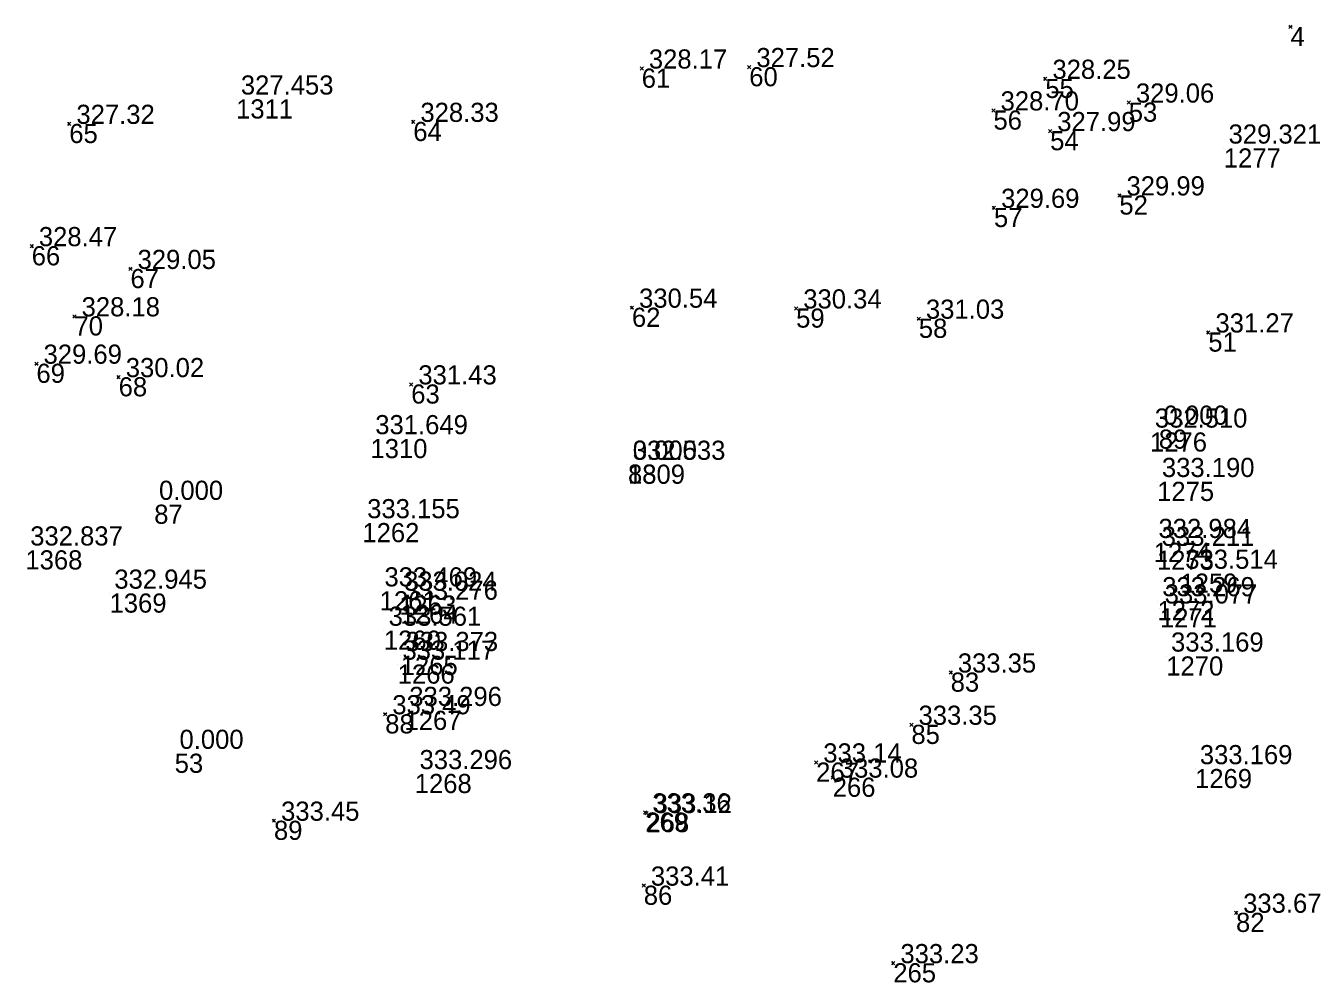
# Model space of a CAD drawing. Extents: x -829398 to -819400, y -1074439 to -1067977.
# Drawn here: x -825787.6 to -825708.1, y -1070150.3 to -1070090.3 of the extents above; entities that cross this region are included whole.
import ezdxf

# ---------------------------------------------------------------- set-up
doc = ezdxf.new("R2010")
doc.units = 0
doc.layers.add('Vrstva 60', color=7, linetype='Continuous')
doc.layers.add('Vrstva 61', color=7, linetype='Continuous')

msp = doc.modelspace()

# ---------------------------------------------------------------- linework, layer by layer
at = {"layer": 'Vrstva 60'}
for p, q in [((-825708.389, -1070090.38), (-825708.489, -1070090.28)), ((-825708.389, -1070090.38), (-825708.489, -1070090.48)), ((-825708.389, -1070090.38), (-825708.289, -1070090.28)), ((-825708.389, -1070090.38), (-825708.289, -1070090.48)), ((-825749.027, -1070092.986), (-825749.127, -1070092.886)), ((-825749.027, -1070092.986), (-825749.127, -1070093.086)), ((-825749.027, -1070092.986), (-825748.927, -1070092.886)), ((-825749.027, -1070092.986), (-825748.927, -1070093.086)), ((-825742.294, -1070092.895), (-825742.394, -1070092.795)), ((-825742.294, -1070092.895), (-825742.394, -1070092.995)), ((-825742.294, -1070092.895), (-825742.194, -1070092.795)), ((-825742.294, -1070092.895), (-825742.194, -1070092.995)), ((-825723.751, -1070093.63), (-825723.851, -1070093.53)), ((-825723.751, -1070093.63), (-825723.851, -1070093.73)), ((-825723.751, -1070093.63), (-825723.651, -1070093.53)), ((-825723.751, -1070093.63), (-825723.651, -1070093.73)), ((-825774.435, -1070094.915), (-825774.435, -1070094.915)), ((-825726.998, -1070095.611), (-825727.098, -1070095.511)), ((-825726.998, -1070095.611), (-825726.898, -1070095.511)), ((-825718.522, -1070095.118), (-825718.622, -1070095.018)), ((-825718.522, -1070095.118), (-825718.622, -1070095.218)), ((-825718.522, -1070095.118), (-825718.422, -1070095.018)), ((-825718.522, -1070095.118), (-825718.422, -1070095.218)), ((-825784.882, -1070096.453), (-825784.982, -1070096.353)), ((-825784.882, -1070096.453), (-825784.782, -1070096.353)), ((-825763.336, -1070096.328), (-825763.436, -1070096.228)), ((-825763.336, -1070096.328), (-825763.436, -1070096.428)), ((-825763.336, -1070096.328), (-825763.236, -1070096.228)), ((-825763.336, -1070096.328), (-825763.236, -1070096.428)), ((-825726.998, -1070095.611), (-825727.098, -1070095.711)), ((-825726.998, -1070095.611), (-825726.898, -1070095.711)), ((-825784.882, -1070096.453), (-825784.982, -1070096.553)), ((-825784.882, -1070096.453), (-825784.782, -1070096.553)), ((-825723.448, -1070096.905), (-825723.548, -1070096.805)), ((-825723.448, -1070096.905), (-825723.548, -1070097.005)), ((-825723.448, -1070096.905), (-825723.348, -1070096.805)), ((-825723.448, -1070096.905), (-825723.348, -1070097.005)), ((-825712.572, -1070097.987), (-825712.572, -1070097.987)), ((-825719.113, -1070100.936), (-825719.213, -1070100.836)), ((-825719.113, -1070100.936), (-825719.213, -1070101.036)), ((-825719.113, -1070100.936), (-825719.013, -1070100.836)), ((-825719.113, -1070100.936), (-825719.013, -1070101.036)), ((-825726.965, -1070101.715), (-825727.065, -1070101.615)), ((-825726.965, -1070101.715), (-825727.065, -1070101.815)), ((-825726.965, -1070101.715), (-825726.865, -1070101.615)), ((-825726.965, -1070101.715), (-825726.865, -1070101.815)), ((-825787.234, -1070104.116), (-825787.334, -1070104.016)), ((-825787.234, -1070104.116), (-825787.334, -1070104.216)), ((-825787.234, -1070104.116), (-825787.134, -1070104.016)), ((-825787.234, -1070104.116), (-825787.134, -1070104.216)), ((-825781.05, -1070105.544), (-825781.15, -1070105.444)), ((-825781.05, -1070105.544), (-825781.15, -1070105.644)), ((-825781.05, -1070105.544), (-825780.95, -1070105.444)), ((-825781.05, -1070105.544), (-825780.95, -1070105.644)), ((-825749.64, -1070107.972), (-825749.74, -1070107.872)), ((-825749.64, -1070107.972), (-825749.74, -1070108.072)), ((-825749.64, -1070107.972), (-825749.54, -1070107.872)), ((-825749.64, -1070107.972), (-825749.54, -1070108.072)), ((-825739.357, -1070108.02), (-825739.457, -1070107.92)), ((-825739.357, -1070108.02), (-825739.457, -1070108.12)), ((-825739.357, -1070108.02), (-825739.257, -1070107.92)), ((-825739.357, -1070108.02), (-825739.257, -1070108.12)), ((-825784.556, -1070108.513), (-825784.656, -1070108.413)), ((-825784.556, -1070108.513), (-825784.656, -1070108.613)), ((-825784.556, -1070108.513), (-825784.456, -1070108.413)), ((-825784.556, -1070108.513), (-825784.456, -1070108.613)), ((-825731.672, -1070108.662), (-825731.772, -1070108.562)), ((-825731.672, -1070108.662), (-825731.772, -1070108.762)), ((-825731.672, -1070108.662), (-825731.572, -1070108.562)), ((-825731.672, -1070108.662), (-825731.572, -1070108.762)), ((-825713.54, -1070109.524), (-825713.64, -1070109.424)), ((-825713.54, -1070109.524), (-825713.64, -1070109.624)), ((-825713.54, -1070109.524), (-825713.44, -1070109.424)), ((-825713.54, -1070109.524), (-825713.44, -1070109.624)), ((-825786.939, -1070111.481), (-825787.039, -1070111.381)), ((-825786.939, -1070111.481), (-825786.839, -1070111.381)), ((-825786.939, -1070111.481), (-825787.039, -1070111.581)), ((-825786.939, -1070111.481), (-825786.839, -1070111.581)), ((-825781.789, -1070112.324), (-825781.889, -1070112.224)), ((-825781.789, -1070112.324), (-825781.689, -1070112.224)), ((-825781.789, -1070112.324), (-825781.889, -1070112.424)), ((-825781.789, -1070112.324), (-825781.689, -1070112.424)), ((-825763.464, -1070112.779), (-825763.564, -1070112.679)), ((-825763.464, -1070112.779), (-825763.564, -1070112.879)), ((-825763.464, -1070112.779), (-825763.364, -1070112.679)), ((-825763.464, -1070112.779), (-825763.364, -1070112.879)), ((-825766.017, -1070116.199), (-825766.017, -1070116.199)), ((-825717.192, -1070115.786), (-825717.192, -1070115.786)), ((-825716.641, -1070115.606), (-825716.641, -1070115.606)), ((-825749.888, -1070117.794), (-825749.888, -1070117.794)), ((-825749.888, -1070117.805), (-825749.888, -1070117.805)), ((-825716.747, -1070118.881), (-825716.747, -1070118.881)), ((-825779.562, -1070120.313), (-825779.562, -1070120.313)), ((-825766.524, -1070121.464), (-825766.524, -1070121.464)), ((-825787.63, -1070123.174), (-825787.63, -1070123.174)), ((-825716.961, -1070122.702), (-825716.961, -1070122.702)), ((-825716.758, -1070123.197), (-825716.758, -1070123.197)), ((-825715.286, -1070124.631), (-825715.286, -1070124.631)), ((-825765.441, -1070125.738), (-825765.441, -1070125.738)), ((-825782.359, -1070125.879), (-825782.359, -1070125.879)), ((-825764.216, -1070126.005), (-825764.216, -1070126.005)), ((-825764.135, -1070126.572), (-825764.135, -1070126.572)), ((-825716.727, -1070126.352), (-825716.727, -1070126.352)), ((-825716.571, -1070126.808), (-825716.571, -1070126.808)), ((-825765.178, -1070128.204), (-825765.178, -1070128.204)), ((-825764.312, -1070130.329), (-825764.312, -1070130.329)), ((-825764.123, -1070129.785), (-825764.123, -1070129.785)), ((-825716.175, -1070129.822), (-825716.175, -1070129.822)), ((-825729.676, -1070130.834), (-825729.776, -1070130.734)), ((-825729.676, -1070130.834), (-825729.776, -1070130.934)), ((-825729.676, -1070130.834), (-825729.576, -1070130.734)), ((-825729.676, -1070130.834), (-825729.576, -1070130.934)), ((-825765.095, -1070133.45), (-825765.195, -1070133.35)), ((-825765.095, -1070133.45), (-825765.195, -1070133.55)), ((-825765.095, -1070133.45), (-825764.995, -1070133.35)), ((-825765.095, -1070133.45), (-825764.995, -1070133.55)), ((-825763.885, -1070133.229), (-825763.885, -1070133.229)), ((-825732.137, -1070134.108), (-825732.237, -1070134.008)), ((-825732.137, -1070134.108), (-825732.237, -1070134.208)), ((-825732.137, -1070134.108), (-825732.037, -1070134.008)), ((-825732.137, -1070134.108), (-825732.037, -1070134.208)), ((-825778.279, -1070135.918), (-825778.279, -1070135.918)), ((-825738.103, -1070136.472), (-825738.203, -1070136.372)), ((-825738.103, -1070136.472), (-825738.203, -1070136.572)), ((-825738.103, -1070136.472), (-825738.003, -1070136.372)), ((-825738.103, -1070136.472), (-825738.003, -1070136.572)), ((-825714.372, -1070136.878), (-825714.372, -1070136.878)), ((-825763.245, -1070137.187), (-825763.245, -1070137.187)), ((-825737.066, -1070137.42), (-825737.166, -1070137.32)), ((-825737.066, -1070137.42), (-825737.166, -1070137.52)), ((-825737.066, -1070137.42), (-825736.966, -1070137.32)), ((-825737.066, -1070137.42), (-825736.966, -1070137.52)), ((-825772.062, -1070140.12), (-825772.162, -1070140.02)), ((-825772.062, -1070140.12), (-825771.962, -1070140.02)), ((-825748.807, -1070139.6), (-825748.907, -1070139.5)), ((-825748.807, -1070139.6), (-825748.907, -1070139.7)), ((-825748.732, -1070139.64), (-825748.832, -1070139.54)), ((-825748.732, -1070139.64), (-825748.832, -1070139.74)), ((-825748.807, -1070139.6), (-825748.707, -1070139.5)), ((-825748.807, -1070139.6), (-825748.707, -1070139.7)), ((-825748.732, -1070139.64), (-825748.632, -1070139.54)), ((-825748.732, -1070139.64), (-825748.632, -1070139.74)), ((-825772.062, -1070140.12), (-825772.162, -1070140.22)), ((-825772.062, -1070140.12), (-825771.962, -1070140.22)), ((-825748.899, -1070144.188), (-825748.999, -1070144.088)), ((-825748.899, -1070144.188), (-825748.799, -1070144.088)), ((-825748.899, -1070144.188), (-825748.999, -1070144.288)), ((-825748.899, -1070144.188), (-825748.799, -1070144.288)), ((-825711.806, -1070145.889), (-825711.906, -1070145.789)), ((-825711.806, -1070145.889), (-825711.906, -1070145.989)), ((-825711.806, -1070145.889), (-825711.706, -1070145.789)), ((-825711.806, -1070145.889), (-825711.706, -1070145.989)), ((-825733.272, -1070149.047), (-825733.372, -1070148.947)), ((-825733.272, -1070149.047), (-825733.372, -1070149.147)), ((-825733.272, -1070149.047), (-825733.172, -1070148.947)), ((-825733.272, -1070149.047), (-825733.172, -1070149.147))]:
    msp.add_line(p, q, dxfattribs=at)

# ---------------------------------------------------------------- texts
for s, p in [('48', (-825708.389, -1070091.58)), ('61', (-825749.027, -1070094.186)), ('60', (-825742.294, -1070094.095)), ('55', (-825723.751, -1070094.83)), ('1311', (-825774.435, -1070096.115)), ('53', (-825718.522, -1070096.318)), ('64', (-825763.336, -1070097.528)), ('56', (-825726.998, -1070096.811)), ('65', (-825784.882, -1070097.653)), ('54', (-825723.448, -1070098.105)), ('1277', (-825712.572, -1070099.187)), ('52', (-825719.113, -1070102.136)), ('57', (-825726.965, -1070102.915)), ('66', (-825787.234, -1070105.316)), ('67', (-825781.05, -1070106.744)), ('62', (-825749.64, -1070109.172)), ('59', (-825739.357, -1070109.22)), ('70', (-825784.556, -1070109.713)), ('58', (-825731.672, -1070109.862)), ('51', (-825713.54, -1070110.724)), ('69', (-825786.939, -1070112.681)), ('68', (-825781.789, -1070113.524)), ('63', (-825763.464, -1070113.979)), ('1310', (-825766.017, -1070117.399)), ('1276', (-825717.192, -1070116.986)), ('89', (-825716.641, -1070116.806)), ('88', (-825749.888, -1070118.994)), ('1309', (-825749.888, -1070119.005)), ('1275', (-825716.747, -1070120.081)), ('87', (-825779.562, -1070121.513)), ('1262', (-825766.524, -1070122.664)), ('1368', (-825787.63, -1070124.374)), ('1274', (-825716.961, -1070123.902)), ('1273', (-825716.758, -1070124.397)), ('1259', (-825715.286, -1070125.831)), ('1261', (-825765.441, -1070126.938)), ('1369', (-825782.359, -1070127.079)), ('1263', (-825764.216, -1070127.205)), ('1264', (-825764.135, -1070127.772)), ('1272', (-825716.727, -1070127.552)), ('1271', (-825716.571, -1070128.008)), ('1260', (-825765.178, -1070129.404)), ('1265', (-825764.123, -1070130.985)), ('1266', (-825764.312, -1070131.529)), ('1270', (-825716.175, -1070131.022)), ('83', (-825729.676, -1070132.034)), ('88', (-825765.095, -1070134.65)), ('1267', (-825763.885, -1070134.429)), ('85', (-825732.137, -1070135.308)), ('53', (-825778.279, -1070137.118)), ('267', (-825738.103, -1070137.672)), ('1269', (-825714.372, -1070138.078)), ('1268', (-825763.245, -1070138.387)), ('266', (-825737.066, -1070138.62)), ('89', (-825772.062, -1070141.32)), ('269', (-825748.807, -1070140.8)), ('268', (-825748.732, -1070140.84)), ('86', (-825748.899, -1070145.388)), ('82', (-825711.806, -1070147.089)), ('265', (-825733.272, -1070150.247))]:
    msp.add_text(s, height=1.2, dxfattribs=at).set_placement(p)
at = {"layer": 'Vrstva 61'}
for s, p in [(' 328.17', (-825749.027, -1070092.986)), (' 327.52', (-825742.294, -1070092.895)), (' 328.25', (-825723.751, -1070093.63)), ('327.453', (-825774.135, -1070094.615)), (' 329.06', (-825718.522, -1070095.118)), (' 328.70', (-825726.998, -1070095.611)), (' 327.32', (-825784.882, -1070096.453)), (' 328.33', (-825763.336, -1070096.328)), (' 327.99', (-825723.448, -1070096.905)), ('329.321', (-825712.272, -1070097.687)), (' 329.99', (-825719.113, -1070100.936)), (' 329.69', (-825726.965, -1070101.715)), (' 328.47', (-825787.234, -1070104.116)), (' 329.05', (-825781.05, -1070105.544)), (' 328.18', (-825784.556, -1070108.513)), (' 330.54', (-825749.64, -1070107.972)), (' 330.34', (-825739.357, -1070108.02)), (' 331.03', (-825731.672, -1070108.662)), (' 331.27', (-825713.54, -1070109.524)), (' 329.69', (-825786.939, -1070111.481)), (' 330.02', (-825781.789, -1070112.324)), (' 331.43', (-825763.464, -1070112.779)), ('332.510', (-825716.892, -1070115.486)), ('0.000', (-825716.341, -1070115.306)), ('331.649', (-825765.717, -1070115.899)), ('332.533', (-825749.588, -1070117.505)), ('0.000', (-825749.588, -1070117.494)), ('333.190', (-825716.447, -1070118.581)), ('0.000', (-825779.262, -1070120.013)), ('333.155', (-825766.224, -1070121.164)), ('332.837', (-825787.33, -1070122.874)), ('332.984', (-825716.661, -1070122.402)), ('333.211', (-825716.458, -1070122.897)), ('333.514', (-825714.986, -1070124.331)), ('332.945', (-825782.059, -1070125.579)), ('333.469', (-825765.141, -1070125.438)), ('333.024', (-825763.916, -1070125.705)), ('333.269', (-825716.427, -1070126.052)), ('333.276', (-825763.835, -1070126.272)), ('333.077', (-825716.271, -1070126.508)), ('333.561', (-825764.878, -1070127.904)), ('333.117', (-825764.012, -1070130.029)), ('333.373', (-825763.823, -1070129.485)), ('333.169', (-825715.875, -1070129.522)), (' 333.35', (-825729.676, -1070130.834)), ('333.296', (-825763.585, -1070132.929)), (' 333.49', (-825765.095, -1070133.45)), (' 333.35', (-825732.137, -1070134.108)), ('0.000', (-825777.979, -1070135.618)), (' 333.14', (-825738.103, -1070136.472)), ('333.296', (-825762.945, -1070136.887)), ('333.169', (-825714.072, -1070136.578)), (' 333.08', (-825737.066, -1070137.42)), (' 333.36', (-825748.807, -1070139.6)), (' 333.12', (-825748.732, -1070139.64)), (' 333.45', (-825772.062, -1070140.12)), (' 333.41', (-825748.899, -1070144.188)), (' 333.67', (-825711.806, -1070145.889)), (' 333.23', (-825733.272, -1070149.047))]:
    msp.add_text(s, height=1.2, dxfattribs=at).set_placement(p)

doc.saveas('drawing.dxf')
